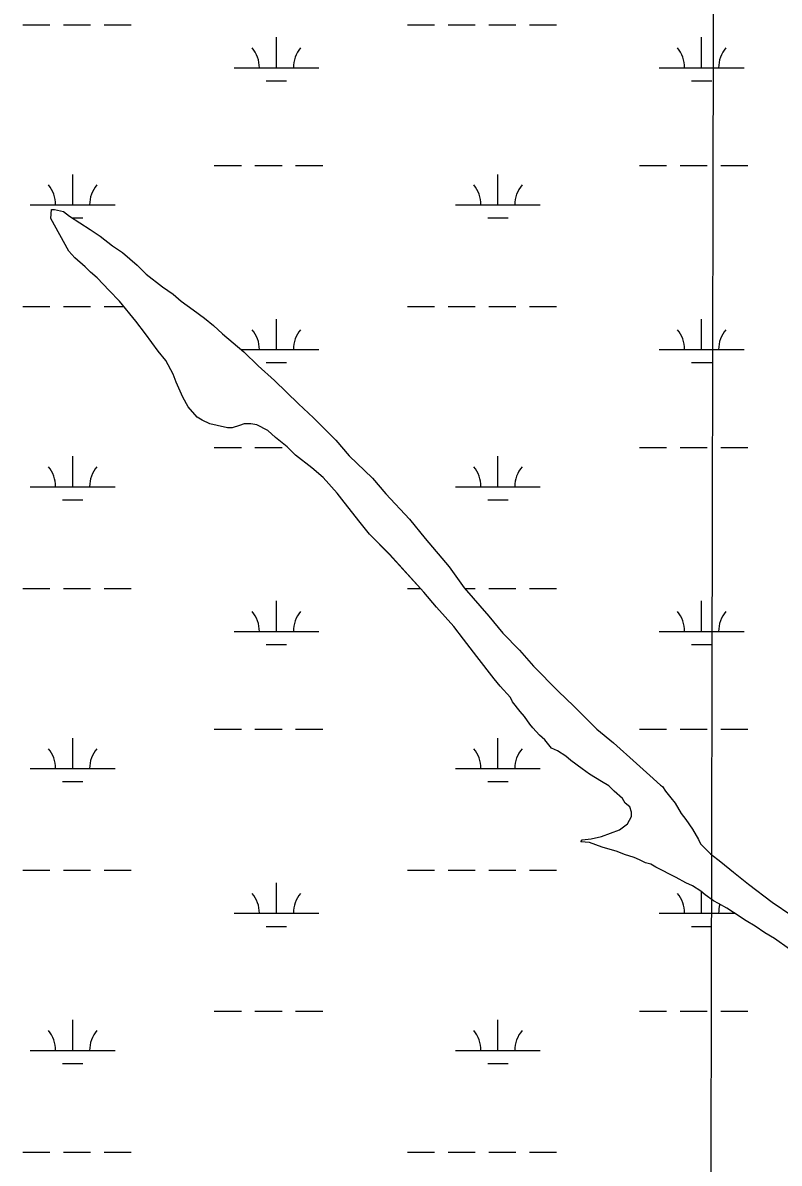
# Model space of a CAD drawing. Extents: x 3177185 to 3215018, y 812988 to 838321.
# Drawn here: x 3206724 to 3207616, y 820534 to 821880 of the extents above; entities that cross this region are included whole.
import ezdxf

# ---------------------------------------------------------------- set-up
doc = ezdxf.new("R2010")
doc.units = 0
for name, color, linetype in [('V-GRID-MAJR', 7, 'Continuous'), ('V-SITE-VEGE', 7, 'Continuous'), ('V-WETL-SWMP', 7, 'Continuous')]:
    doc.layers.add(name, color=color, linetype=linetype)

msp = doc.modelspace()

# ---------------------------------------------------------------- linework, layer by layer
at = {"layer": 'V-GRID-MAJR'}
msp.add_spline([(3207531.4, 818338.3), (3207543.7, 824398.7), (3207556.1, 830461), (3207568.4, 836523.3), (3207568.4, 836525.2)], degree=3, dxfattribs=at)
at = {"layer": 'V-SITE-VEGE'}
for points in [[(3207392.5, 820912.5), (3207382, 820913.4), (3207383.7, 820916), (3207394.3, 820916.9), (3207406.6, 820919.6), (3207427.7, 820927.5), (3207437.4, 820934.6), (3207441.8, 820943.4), (3207441.8, 820948.6), (3207440, 820954.8), (3207434.7, 820959.2), (3207431.2, 820964.5), (3207421.5, 820973.3), (3207415.3, 820979.4), (3207406.5, 820984.7), (3207392.5, 820993.5), (3207383.7, 820999.6), (3207370.4, 821009.3), (3207364.3, 821014.6), (3207354.6, 821020.7), (3207347.6, 821024.2), (3207339.6, 821033.9), (3207333.5, 821039.2), (3207325.5, 821048), (3207322, 821052.4), (3207315.8, 821061.2), (3207310.6, 821067.3), (3207301.7, 821078.8), (3207299.1, 821084), (3207286.8, 821097.2), (3207279.7, 821106), (3207259.5, 821132.4), (3207243.6, 821152.6), (3207232.2, 821167.6), (3207211.9, 821190.4), (3207196.9, 821208), (3207156.4, 821252.9), (3207132.6, 821276.6), (3207120.3, 821292.4), (3207100, 821317.9), (3207094.7, 821325), (3207078, 821343.4), (3207064.8, 821354.8), (3207045.4, 821369.8), (3207035.7, 821379.5), (3207021.7, 821390.9), (3207012.9, 821398.8), (3206999.6, 821405.8), (3206992.6, 821406.7), (3206984.7, 821406.7), (3206979.4, 821404.9), (3206970.6, 821402.3), (3206965.3, 821402.3), (3206953, 821404.9), (3206944.2, 821406.7), (3206935.4, 821411), (3206929.2, 821414.6), (3206918.7, 821426.9), (3206912.5, 821438.3), (3206904.6, 821455.9), (3206901, 821465.6), (3206892.2, 821481.4), (3206883.4, 821492.8), (3206868.4, 821513.1), (3206857, 821528), (3206837.6, 821551.7), (3206825.3, 821564.1), (3206811.2, 821579), (3206803.3, 821586), (3206797.1, 821592.2), (3206784.8, 821602.7), (3206777.7, 821610.7), (3206756.6, 821649.4), (3206757.4, 821659.9), (3206761, 821659.9), (3206771.5, 821657.3), (3206778.6, 821652), (3206803.2, 821636.2), (3206814.7, 821628.3), (3206829.6, 821616.9), (3206841.1, 821608.9), (3206858.7, 821594), (3206869.3, 821583.5), (3206888.6, 821568.5), (3206901, 821559.7), (3206910.6, 821551.8), (3206924.7, 821541.3), (3206937.9, 821531.6), (3206948.5, 821522.8), (3206959.1, 821513.1), (3206984.6, 821492), (3207001.3, 821475.3), (3207020.7, 821457.8), (3207048.9, 821430.5), (3207066.5, 821413.8), (3207092.9, 821387.4), (3207108.8, 821369), (3207136.1, 821342.6), (3207151.9, 821324.1), (3207180.1, 821294.2), (3207198.6, 821271.4)], [(3207198.6, 821271.4), (3207226.8, 821238), (3207244.4, 821213.3), (3207273.5, 821179.9), (3207290.2, 821159.7), (3207309.6, 821139.5), (3207326.3, 821121), (3207355.4, 821091.1), (3207373.9, 821073.5), (3207401.2, 821046.3), (3207420.6, 821030.5), (3207447.9, 821005.8), (3207463.7, 820991.8), (3207476.1, 820980.3), (3207478.7, 820978.6), (3207482.2, 820973.3), (3207488.4, 820965.4), (3207493.7, 820959.2), (3207500.7, 820946.9), (3207506, 820939.9), (3207513.9, 820928.5), (3207521, 820916.2), (3207523.6, 820910.9), (3207535.1, 820899.4), (3207547.4, 820889.8), (3207562.4, 820877.5), (3207580, 820863.4), (3207608.2, 820842.3), (3207631.1, 820826.5)], [(3207628.5, 820786.9), (3207610.8, 820799.2), (3207599.4, 820806.2), (3207588, 820814.1), (3207577.4, 820820.3), (3207562.4, 820830), (3207554.5, 820835.2), (3207544.8, 820840.5), (3207538.7, 820844), (3207529, 820851), (3207523.7, 820855.4), (3207514, 820861.6), (3207506.1, 820865.1), (3207494.6, 820871.3), (3207487.6, 820874.8), (3207477.9, 820880), (3207470.9, 820883.6), (3207464.7, 820887.1), (3207458.5, 820888.8), (3207451.5, 820892.3), (3207445.3, 820895), (3207433.9, 820898.5), (3207425.1, 820902), (3207407.5, 820907.3), (3207392.5, 820912.5)]]:
    msp.add_lwpolyline(points, dxfattribs=at)
at = {"layer": 'V-WETL-SWMP'}
for p, q in [((3206723.5, 821877.9), (3206755.5, 821877.9)), ((3206771.5, 821877.9), (3206803.5, 821877.9)), ((3206819.5, 821877.9), (3206851.5, 821877.9)), ((3207177.5, 821877.9), (3207209.5, 821877.9)), ((3207225.5, 821877.9), (3207257.5, 821877.9)), ((3207273.5, 821877.9), (3207305.5, 821877.9)), ((3207321.5, 821877.9), (3207353.5, 821877.9)), ((3207022.9, 821827.2), (3207022.9, 821863.2)), ((3207524.8, 821827.2), (3207524.8, 821863.2)), ((3206972.9, 821827.2), (3207072.9, 821827.2)), ((3207474.8, 821827.2), (3207574.8, 821827.2)), ((3207010.9, 821811.7), (3207034.9, 821811.7)), ((3207512.8, 821811.7), (3207536.8, 821811.7)), ((3206949.5, 821711.7), (3206981.5, 821711.7)), ((3206997.5, 821711.7), (3207029.5, 821711.7)), ((3207045.5, 821711.7), (3207077.5, 821711.7)), ((3207451.4, 821711.7), (3207483.4, 821711.7)), ((3207499.4, 821711.7), (3207531.4, 821711.7)), ((3207547.4, 821711.7), (3207579.4, 821711.7)), ((3206782.4, 821665.3), (3206782.4, 821701.3)), ((3207284.3, 821665.3), (3207284.3, 821701.3)), ((3206732.4, 821665.3), (3206832.4, 821665.3)), ((3206756.6, 821649.4), (3206757.4, 821659.9)), ((3206757.4, 821659.9), (3206761, 821659.9)), ((3206761, 821659.9), (3206771.5, 821657.3)), ((3206771.5, 821657.3), (3206778.6, 821652)), ((3207234.3, 821665.3), (3207334.3, 821665.3)), ((3206777.7, 821610.7), (3206756.6, 821649.4)), ((3206778.6, 821652), (3206803.2, 821636.2)), ((3206781.9, 821649.9), (3206794.4, 821649.9)), ((3207272.3, 821649.9), (3207296.3, 821649.9)), ((3206803.2, 821636.2), (3206814.7, 821628.3)), ((3206814.7, 821628.3), (3206829.6, 821616.9)), ((3206829.6, 821616.9), (3206841.1, 821608.9)), ((3206784.8, 821602.7), (3206777.7, 821610.7)), ((3206797.1, 821592.2), (3206784.8, 821602.7)), ((3206841.1, 821608.9), (3206858.7, 821594)), ((3206803.3, 821586), (3206797.1, 821592.2)), ((3206858.7, 821594), (3206869.3, 821583.5)), ((3206811.2, 821579), (3206803.3, 821586)), ((3206825.3, 821564.1), (3206811.2, 821579)), ((3206869.3, 821583.5), (3206888.6, 821568.5)), ((3206837.6, 821551.7), (3206825.3, 821564.1)), ((3206888.6, 821568.5), (3206901, 821559.7)), ((3206901, 821559.7), (3206910.6, 821551.8)), ((3206857, 821528), (3206837.6, 821551.7)), ((3206910.6, 821551.8), (3206924.7, 821541.3)), ((3206723.5, 821545.2), (3206755.5, 821545.2)), ((3206771.5, 821545.2), (3206803.5, 821545.2)), ((3206819.5, 821545.2), (3206842.9, 821545.2)), ((3206924.7, 821541.3), (3206937.9, 821531.6)), ((3207177.5, 821545.2), (3207209.5, 821545.2)), ((3207225.5, 821545.2), (3207257.5, 821545.2)), ((3207273.5, 821545.2), (3207305.5, 821545.2)), ((3207321.5, 821545.2), (3207353.5, 821545.2)), ((3206868.4, 821513.1), (3206857, 821528)), ((3206937.9, 821531.6), (3206948.5, 821522.8)), ((3206948.5, 821522.8), (3206959.1, 821513.1)), ((3207022.9, 821494.5), (3207022.9, 821530.5)), ((3207524.8, 821494.5), (3207524.8, 821530.5)), ((3206883.4, 821492.8), (3206868.4, 821513.1)), ((3206959.1, 821513.1), (3206984.6, 821492)), ((3206892.2, 821481.4), (3206883.4, 821492.8)), ((3206981.7, 821494.5), (3207072.9, 821494.5)), ((3207474.8, 821494.5), (3207574.8, 821494.5)), ((3206901, 821465.6), (3206892.2, 821481.4)), ((3206984.6, 821492), (3207001.3, 821475.3)), ((3207010.9, 821479.1), (3207034.9, 821479.1)), ((3207512.8, 821479.1), (3207536.8, 821479.1)), ((3206904.6, 821455.9), (3206901, 821465.6)), ((3207001.3, 821475.3), (3207020.7, 821457.8)), ((3206912.5, 821438.3), (3206904.6, 821455.9)), ((3207020.7, 821457.8), (3207048.9, 821430.5)), ((3206918.7, 821426.9), (3206912.5, 821438.3)), ((3206929.2, 821414.6), (3206918.7, 821426.9)), ((3207048.9, 821430.5), (3207066.5, 821413.8)), ((3206935.4, 821411), (3206929.2, 821414.6)), ((3207066.5, 821413.8), (3207092.9, 821387.4)), ((3206944.2, 821406.7), (3206935.4, 821411)), ((3206953, 821404.9), (3206944.2, 821406.7)), ((3206965.3, 821402.3), (3206953, 821404.9)), ((3206970.6, 821402.3), (3206965.3, 821402.3)), ((3206979.4, 821404.9), (3206970.6, 821402.3)), ((3206984.7, 821406.7), (3206979.4, 821404.9)), ((3206992.6, 821406.7), (3206984.7, 821406.7)), ((3206999.6, 821405.8), (3206992.6, 821406.7)), ((3207012.9, 821398.8), (3206999.6, 821405.8)), ((3207021.7, 821390.9), (3207012.9, 821398.8)), ((3207035.7, 821379.5), (3207021.7, 821390.9)), ((3207092.9, 821387.4), (3207108.8, 821369)), ((3206949.5, 821379.1), (3206981.5, 821379.1)), ((3206997.5, 821379.1), (3207029.5, 821379.1)), ((3207045.4, 821369.8), (3207035.7, 821379.5)), ((3207451.4, 821379.1), (3207483.4, 821379.1)), ((3207499.4, 821379.1), (3207531.4, 821379.1)), ((3207547.4, 821379.1), (3207579.4, 821379.1)), ((3206782.4, 821332.6), (3206782.4, 821368.6)), ((3207064.8, 821354.8), (3207045.4, 821369.8)), ((3207108.8, 821369), (3207136.1, 821342.6)), ((3207284.3, 821332.6), (3207284.3, 821368.6)), ((3207078, 821343.4), (3207064.8, 821354.8)), ((3206732.4, 821332.6), (3206832.4, 821332.6)), ((3207094.7, 821325), (3207078, 821343.4)), ((3207136.1, 821342.6), (3207151.9, 821324.1)), ((3207234.3, 821332.6), (3207334.3, 821332.6)), ((3207100, 821317.9), (3207094.7, 821325)), ((3207120.3, 821292.4), (3207100, 821317.9)), ((3207151.9, 821324.1), (3207180.1, 821294.2)), ((3206770.4, 821317.2), (3206794.4, 821317.2)), ((3207272.3, 821317.2), (3207296.3, 821317.2)), ((3207132.6, 821276.6), (3207120.3, 821292.4)), ((3207180.1, 821294.2), (3207198.6, 821271.4)), ((3207156.4, 821252.8), (3207132.6, 821276.6)), ((3207198.6, 821271.4), (3207226.8, 821238)), ((3207196.9, 821208), (3207156.4, 821252.8)), ((3207226.8, 821238), (3207244.4, 821213.3)), ((3206723.5, 821212.6), (3206755.5, 821212.6)), ((3206771.5, 821212.6), (3206803.5, 821212.6)), ((3206819.5, 821212.6), (3206851.5, 821212.6)), ((3207177.5, 821212.6), (3207192.8, 821212.6)), ((3207244.4, 821213.3), (3207273.5, 821179.9)), ((3207245.1, 821212.6), (3207257.5, 821212.6)), ((3207273.5, 821212.6), (3207305.5, 821212.6)), ((3207321.5, 821212.6), (3207353.5, 821212.6)), ((3207022.9, 821161.8), (3207022.9, 821197.8)), ((3207211.9, 821190.4), (3207196.9, 821208)), ((3207524.8, 821161.8), (3207524.8, 821197.8)), ((3207232.2, 821167.6), (3207211.9, 821190.4)), ((3207273.5, 821179.9), (3207290.2, 821159.7)), ((3206972.9, 821161.8), (3207072.9, 821161.8)), ((3207243.6, 821152.6), (3207232.2, 821167.6)), ((3207290.2, 821159.7), (3207309.6, 821139.5)), ((3207474.8, 821161.8), (3207574.8, 821161.8)), ((3207010.9, 821146.4), (3207034.9, 821146.4)), ((3207259.5, 821132.4), (3207243.6, 821152.6)), ((3207512.8, 821146.4), (3207536.8, 821146.4)), ((3207279.7, 821106), (3207259.5, 821132.4)), ((3207309.6, 821139.5), (3207326.4, 821121)), ((3207326.4, 821121), (3207355.4, 821091.1)), ((3207286.8, 821097.2), (3207279.7, 821106)), ((3207299.1, 821084), (3207286.8, 821097.2)), ((3207355.4, 821091.1), (3207373.9, 821073.5)), ((3207301.7, 821078.7), (3207299.1, 821084)), ((3207310.6, 821067.3), (3207301.7, 821078.7)), ((3207315.8, 821061.2), (3207310.6, 821067.3)), ((3207373.9, 821073.5), (3207401.2, 821046.3)), ((3207322, 821052.4), (3207315.8, 821061.2)), ((3207325.5, 821048), (3207322, 821052.4)), ((3206782.4, 820999.9), (3206782.4, 821035.9)), ((3206949.5, 821046.4), (3206981.5, 821046.4)), ((3206997.5, 821046.4), (3207029.5, 821046.4)), ((3207045.5, 821046.4), (3207077.5, 821046.4)), ((3207284.3, 820999.9), (3207284.3, 821035.9)), ((3207333.5, 821039.2), (3207325.5, 821048)), ((3207339.6, 821033.9), (3207333.5, 821039.2)), ((3207401.2, 821046.3), (3207420.6, 821030.5)), ((3207451.4, 821046.4), (3207483.4, 821046.4)), ((3207499.4, 821046.4), (3207531.4, 821046.4)), ((3207547.4, 821046.4), (3207579.4, 821046.4)), ((3207347.6, 821024.2), (3207339.6, 821033.9)), ((3207354.6, 821020.7), (3207347.6, 821024.2)), ((3207420.6, 821030.5), (3207447.9, 821005.8)), ((3207364.3, 821014.6), (3207354.6, 821020.7)), ((3207370.4, 821009.3), (3207364.3, 821014.6)), ((3207383.7, 820999.6), (3207370.4, 821009.3)), ((3206732.4, 820999.9), (3206832.4, 820999.9)), ((3207234.3, 820999.9), (3207334.3, 820999.9)), ((3207392.5, 820993.5), (3207383.7, 820999.6)), ((3207447.9, 821005.8), (3207463.7, 820991.8)), ((3206770.4, 820984.5), (3206794.4, 820984.5)), ((3207272.3, 820984.5), (3207296.3, 820984.5)), ((3207406.5, 820984.7), (3207392.5, 820993.5)), ((3207415.3, 820979.4), (3207406.5, 820984.7)), ((3207463.7, 820991.8), (3207476.1, 820980.3)), ((3207421.5, 820973.3), (3207415.3, 820979.4)), ((3207431.2, 820964.5), (3207421.5, 820973.3)), ((3207476.1, 820980.3), (3207478.7, 820978.6)), ((3207478.7, 820978.6), (3207482.2, 820973.3)), ((3207482.2, 820973.3), (3207488.4, 820965.4)), ((3207434.7, 820959.2), (3207431.2, 820964.5)), ((3207440, 820954.8), (3207434.7, 820959.2)), ((3207441.8, 820948.6), (3207440, 820954.8)), ((3207488.4, 820965.4), (3207493.7, 820959.2)), ((3207493.7, 820959.2), (3207500.7, 820946.9)), ((3207437.4, 820934.6), (3207441.8, 820943.4)), ((3207441.8, 820943.4), (3207441.8, 820948.6)), ((3207500.7, 820946.9), (3207506, 820939.9)), ((3207406.6, 820919.6), (3207427.7, 820927.5)), ((3207427.7, 820927.5), (3207437.4, 820934.6)), ((3207506, 820939.9), (3207513.9, 820928.5)), ((3207513.9, 820928.5), (3207521, 820916.2)), ((3207382, 820913.4), (3207383.7, 820916)), ((3207383.7, 820916), (3207394.3, 820916.9)), ((3207394.3, 820916.9), (3207406.6, 820919.6)), ((3207521, 820916.2), (3207523.6, 820910.9)), ((3207392.5, 820912.5), (3207382, 820913.4)), ((3207407.5, 820907.3), (3207392.5, 820912.5)), ((3207425.1, 820902), (3207407.5, 820907.3)), ((3207433.9, 820898.5), (3207425.1, 820902)), ((3207523.6, 820910.9), (3207535.1, 820899.4)), ((3207445.3, 820895), (3207433.9, 820898.5)), ((3207451.5, 820892.3), (3207445.3, 820895)), ((3207458.5, 820888.8), (3207451.5, 820892.3)), ((3207464.7, 820887.1), (3207458.5, 820888.8)), ((3207470.9, 820883.5), (3207464.7, 820887.1)), ((3207535.1, 820899.4), (3207547.4, 820889.8)), ((3207547.4, 820889.8), (3207562.4, 820877.5)), ((3206723.5, 820879.9), (3206755.5, 820879.9)), ((3206771.5, 820879.9), (3206803.5, 820879.9)), ((3206819.5, 820879.9), (3206851.5, 820879.9)), ((3207177.5, 820879.9), (3207209.5, 820879.9)), ((3207225.5, 820879.9), (3207257.5, 820879.9)), ((3207273.5, 820879.9), (3207305.5, 820879.9)), ((3207321.5, 820879.9), (3207353.5, 820879.9)), ((3207477.9, 820880), (3207470.9, 820883.5)), ((3207487.6, 820874.8), (3207477.9, 820880)), ((3207494.6, 820871.3), (3207487.6, 820874.8)), ((3207562.4, 820877.5), (3207580, 820863.4)), ((3207022.9, 820829.1), (3207022.9, 820865.1)), ((3207506.1, 820865.1), (3207494.6, 820871.3)), ((3207514, 820861.6), (3207506.1, 820865.1)), ((3207523.7, 820855.4), (3207514, 820861.6)), ((3207580, 820863.4), (3207608.2, 820842.3)), ((3207529, 820851), (3207523.7, 820855.4)), ((3207524.8, 820829.1), (3207524.8, 820854.5)), ((3207538.7, 820844), (3207529, 820851)), ((3207544.8, 820840.5), (3207538.7, 820844)), ((3207554.5, 820835.2), (3207544.8, 820840.5)), ((3207562.4, 820830), (3207554.5, 820835.2)), ((3207608.2, 820842.3), (3207631.1, 820826.5)), ((3206972.9, 820829.1), (3207072.9, 820829.1)), ((3207474.8, 820829.1), (3207563.7, 820829.1)), ((3207577.4, 820820.3), (3207562.4, 820830)), ((3207588, 820814.1), (3207577.4, 820820.3)), ((3207010.9, 820813.7), (3207034.9, 820813.7)), ((3207512.8, 820813.7), (3207536.8, 820813.7)), ((3207599.4, 820806.2), (3207588, 820814.1)), ((3207610.9, 820799.2), (3207599.4, 820806.2)), ((3207628.5, 820786.9), (3207610.9, 820799.2)), ((3206949.5, 820713.7), (3206981.5, 820713.7)), ((3206997.5, 820713.7), (3207029.5, 820713.7)), ((3207045.5, 820713.7), (3207077.5, 820713.7)), ((3207451.4, 820713.7), (3207483.4, 820713.7)), ((3207499.4, 820713.7), (3207531.4, 820713.7)), ((3207547.4, 820713.7), (3207579.4, 820713.7)), ((3206782.4, 820667.3), (3206782.4, 820703.3)), ((3207284.3, 820667.3), (3207284.3, 820703.3)), ((3206732.4, 820667.3), (3206832.4, 820667.3)), ((3207234.3, 820667.3), (3207334.3, 820667.3)), ((3206770.4, 820651.8), (3206794.4, 820651.8)), ((3207272.3, 820651.8), (3207296.3, 820651.8)), ((3206723.5, 820547.2), (3206755.5, 820547.2)), ((3206771.5, 820547.2), (3206803.5, 820547.2)), ((3206819.5, 820547.2), (3206851.5, 820547.2)), ((3207177.5, 820547.2), (3207209.5, 820547.2)), ((3207225.5, 820547.2), (3207257.5, 820547.2)), ((3207273.5, 820547.2), (3207305.5, 820547.2)), ((3207321.5, 820547.2), (3207353.5, 820547.2))]:
    msp.add_line(p, q, dxfattribs=at)
for centre, start, end in [((3206967.6, 821827.6), 359.2282, 40.7718), ((3207078.1, 821827.6), 139.2282, 180.7718), ((3207469.5, 821827.6), 359.2282, 40.7718), ((3207580, 821827.6), 139.2282, 180.7718), ((3206727.1, 821665.8), 359.2282, 40.7718), ((3206837.6, 821665.8), 139.2282, 180.7718), ((3207229.1, 821665.8), 359.2282, 40.7718), ((3207339.5, 821665.8), 139.2282, 180.7718), ((3206967.6, 821495), 359.2282, 40.7718), ((3207078.1, 821495), 139.2282, 180.7718), ((3207469.5, 821495), 359.2282, 40.7718), ((3207580, 821495), 139.2282, 180.7718), ((3206727.1, 821333.1), 359.2282, 40.7718), ((3206837.6, 821333.1), 139.2282, 180.7718), ((3207229.1, 821333.1), 359.2282, 40.7718), ((3207339.5, 821333.1), 139.2282, 180.7718), ((3206967.6, 821162.3), 359.2282, 40.7718), ((3207078.1, 821162.3), 139.2282, 180.7718), ((3207469.5, 821162.3), 359.2282, 40.7718), ((3207580, 821162.3), 139.2282, 180.7718), ((3206727.1, 821000.4), 359.2282, 40.7718), ((3206837.6, 821000.4), 139.2282, 180.7718), ((3207229.1, 821000.4), 359.2282, 40.7718), ((3207339.5, 821000.4), 139.2282, 180.7718), ((3206967.6, 820829.6), 359.2282, 40.7718), ((3207078.1, 820829.6), 139.2282, 180.7718), ((3207469.5, 820829.6), 359.2282, 40.7718), ((3207580, 820829.6), 163.3254, 180.7718), ((3206727.1, 820667.7), 359.2282, 40.7718), ((3206837.6, 820667.7), 139.2282, 180.7718), ((3207229.1, 820667.7), 359.2282, 40.7718), ((3207339.5, 820667.7), 139.2282, 180.7718)]:
    msp.add_arc(centre, 35.2, start, end, dxfattribs=at)

doc.saveas('drawing.dxf')
